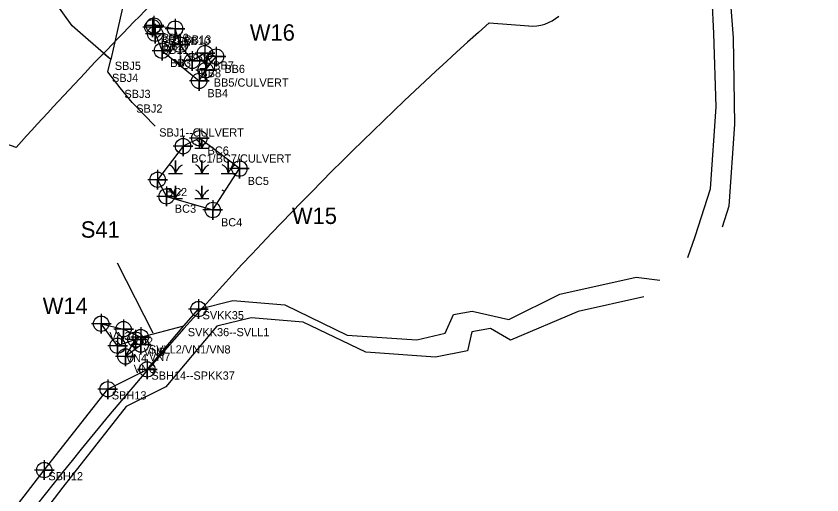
# Model space of a CAD drawing. Extents: x 1253697 to 1278588, y 912189 to 981699.
# Drawn here: x 1261998 to 1262981, y 932030 to 932614 of the extents above; entities that cross this region are included whole.
import ezdxf

# ---------------------------------------------------------------- set-up
doc = ezdxf.new("R2010")
doc.units = 0
for name, color, linetype in [('Default', 7, 'Continuous'), ('Exist Environmental Wetland Boundary', 7, 'Continuous'), ('Exist Environmental Wetland Boundary Cogo Comment', 7, 'Continuous'), ('Exist Environmental Wetland Boundary Cogo Number', 7, 'Continuous'), ('Exist Environmental Wetland Boundary Cogo Point CELL', 7, 'Continuous'), ('Exist Hydro Jurisdictional Stream or Body of Water Mitigable', 7, 'Continuous'), ('Exist Hydro Jurisdictional Stream or Body of Water Mitigable Cogo Comment', 7, 'Continuous'), ('Exist Hydro Jurisdictional Stream or Body of Water Mitigable Cogo Number', 7, 'Continuous'), ('Exist Hydro Jurisdictional Stream or Body of Water Mitigable Cogo Point CELL', 7, 'Continuous'), ('Exist Hydro Swamp or Marsh', 7, 'Continuous')]:
    doc.layers.add(name, color=color, linetype=linetype)

msp = doc.modelspace()

# ---------------------------------------------------------------- linework, layer by layer
at = {"layer": 'Default'}
for p, q in [((1262142.19, 932688.67), (1262112.97, 932560.89)), ((1262574.83, 932605.93), (1262623.12, 932602.04)), ((1262574.83, 932605.93), (1262623.12, 932602.04)), ((1262574.83, 932605.93), (1262623.12, 932602.04)), ((1262574.83, 932605.93), (1262623.12, 932602.04)), ((1261997.55, 932453.75), (1261910.34, 932484.48)), ((1261997.55, 932453.75), (1261910.34, 932484.48)), ((1261997.55, 932453.75), (1261910.34, 932484.48)), ((1261997.55, 932453.75), (1261910.34, 932484.48)), ((1262120.81, 932312.87), (1262164.3, 932227.24))]:
    msp.add_line(p, q, dxfattribs=at)
for centre, radius, start, end in [((1265603.73, 929210.6), 4850, 134.42298, 138.0339), ((1265603.73, 929210.6), 4850, 134.42298, 138.0339), ((1265603.73, 929210.6), 4850, 134.42298, 138.0339), ((1265603.73, 929210.6), 4850, 134.42298, 138.0339), ((1262627.13, 932651.88), 50, 265.39161, 310.85871), ((1262627.13, 932651.88), 50, 265.39161, 310.85871), ((1262627.13, 932651.88), 50, 265.39161, 310.85871), ((1262627.13, 932651.88), 50, 265.39161, 310.85871), ((1265603.73, 929210.6), 4550, 131.7354, 145.91165), ((1265603.73, 929210.6), 4550, 131.7354, 145.91165), ((1265603.73, 929210.6), 4550, 131.7354, 145.91165), ((1265603.73, 929210.6), 4550, 131.7354, 145.91165)]:
    msp.add_arc(centre, radius, start, end, dxfattribs=at)
at = {"layer": 'Exist Environmental Wetland Boundary'}
for points in [[(1262220.99, 932534.98), (1262228.76, 932547.93), (1262241.62, 932564.6), (1262228.04, 932568.9), (1262212.38, 932559.41), (1262197.72, 932579.14), (1262191.58, 932598.69), (1262165.65, 932602.49), (1262164.04, 932600.49), (1262167.33, 932592.46), (1262175.63, 932571.87)], [(1262270.1, 932427.84), (1262221.19, 932464.94), (1262201.32, 932455.26), (1262170.28, 932414.28), (1262181.23, 932393.99), (1262237.56, 932377.35)], [(1262149.66, 932222.18), (1262151.26, 932213.35), (1262131, 932198.5), (1262143.19, 932219.21), (1262121.41, 932211.58), (1262101.38, 932238.5), (1262128.67, 932231.85)]]:
    msp.add_lwpolyline(points, close=True, dxfattribs=at)
at = {"layer": 'Exist Environmental Wetland Boundary Cogo Point CELL'}
for points in [[(1262164.04, 932612.49), (1262164.04, 932588.49), (1262164.04, 932600.49), (1262176.04, 932600.49), (1262152.04, 932600.49)], [(1262165.65, 932614.49), (1262165.65, 932590.49), (1262165.65, 932602.49), (1262177.65, 932602.49), (1262153.65, 932602.49)], [(1262167.33, 932604.46), (1262167.33, 932580.46), (1262167.33, 932592.46), (1262179.33, 932592.46), (1262155.33, 932592.46)], [(1262191.58, 932610.69), (1262191.58, 932586.69), (1262191.58, 932598.69), (1262203.58, 932598.69), (1262179.58, 932598.69)], [(1262175.63, 932583.87), (1262175.63, 932559.87), (1262175.63, 932571.87), (1262187.63, 932571.87), (1262163.63, 932571.87)], [(1262197.72, 932591.14), (1262197.72, 932567.14), (1262197.72, 932579.14), (1262209.72, 932579.14), (1262185.72, 932579.14)], [(1262228.04, 932580.9), (1262228.04, 932556.9), (1262228.04, 932568.9), (1262240.04, 932568.9), (1262216.04, 932568.9)], [(1262241.62, 932576.6), (1262241.62, 932552.6), (1262241.62, 932564.6), (1262253.62, 932564.6), (1262229.62, 932564.6)], [(1262212.38, 932571.41), (1262212.38, 932547.41), (1262212.38, 932559.41), (1262224.38, 932559.41), (1262200.38, 932559.41)], [(1262228.76, 932559.93), (1262228.76, 932535.93), (1262228.76, 932547.93), (1262240.76, 932547.93), (1262216.76, 932547.93)], [(1262220.99, 932546.98), (1262220.99, 932522.98), (1262220.99, 932534.98), (1262232.99, 932534.98), (1262208.99, 932534.98)], [(1262221.19, 932476.94), (1262221.19, 932452.94), (1262221.19, 932464.94), (1262233.19, 932464.94), (1262209.19, 932464.94)], [(1262201.32, 932467.26), (1262201.32, 932443.26), (1262201.32, 932455.26), (1262213.32, 932455.26), (1262189.32, 932455.26)], [(1262270.1, 932439.85), (1262270.1, 932415.85), (1262270.1, 932427.84), (1262282.1, 932427.84), (1262258.1, 932427.84)], [(1262170.28, 932426.28), (1262170.28, 932402.28), (1262170.28, 932414.28), (1262182.28, 932414.28), (1262158.28, 932414.28)], [(1262181.23, 932405.99), (1262181.23, 932381.99), (1262181.23, 932393.99), (1262193.23, 932393.99), (1262169.23, 932393.99)], [(1262237.56, 932389.36), (1262237.56, 932365.36), (1262237.56, 932377.35), (1262249.56, 932377.35), (1262225.56, 932377.35)], [(1262101.38, 932250.5), (1262101.38, 932226.5), (1262101.38, 932238.5), (1262113.38, 932238.5), (1262089.38, 932238.5)], [(1262128.67, 932243.85), (1262128.67, 932219.85), (1262128.67, 932231.85), (1262140.67, 932231.85), (1262116.67, 932231.85)], [(1262143.19, 932231.21), (1262143.19, 932207.21), (1262143.19, 932219.21), (1262155.19, 932219.21), (1262131.19, 932219.21)], [(1262149.66, 932234.18), (1262149.66, 932210.18), (1262149.66, 932222.18), (1262161.66, 932222.18), (1262137.66, 932222.18)], [(1262121.41, 932223.58), (1262121.41, 932199.58), (1262121.41, 932211.58), (1262133.41, 932211.58), (1262109.41, 932211.58)], [(1262149.82, 932225.04), (1262149.82, 932201.04), (1262149.82, 932213.04), (1262161.82, 932213.04), (1262137.82, 932213.04)], [(1262131, 932210.5), (1262131, 932186.5), (1262131, 932198.5), (1262143, 932198.5), (1262119, 932198.5)]]:
    msp.add_lwpolyline(points, dxfattribs=at)
for centre in [(1262164.04, 932600.49), (1262165.65, 932602.49), (1262191.58, 932598.69), (1262167.33, 932592.46), (1262197.72, 932579.14), (1262175.63, 932571.87), (1262228.04, 932568.9), (1262241.62, 932564.6), (1262212.38, 932559.41), (1262228.76, 932547.93), (1262220.99, 932534.98), (1262221.19, 932464.94), (1262201.32, 932455.26), (1262270.1, 932427.84), (1262170.28, 932414.28), (1262181.23, 932393.99), (1262237.56, 932377.35), (1262101.38, 932238.5), (1262128.67, 932231.85), (1262149.66, 932222.18), (1262121.41, 932211.58), (1262143.19, 932219.21), (1262149.82, 932213.04), (1262131, 932198.5)]:
    msp.add_circle(centre, 9.38, dxfattribs=at)
at = {"layer": 'Exist Hydro Jurisdictional Stream or Body of Water Mitigable'}
msp.add_line((1262149.66, 932222.18), (1262202.06, 932235.76), dxfattribs=at)
for points in [[(1264047.18, 933455.27), (1264020.35, 933448.82), (1263985.14, 933440.19), (1263900.17, 933383.61), (1263884.01, 933376.64), (1263641.42, 933297.6), (1263568.58, 933271.42), (1263474.62, 933266.34), (1263381.22, 933222.2), (1263329.14, 933168.05), (1263239.4, 933098.7), (1263130.68, 933063.49), (1263077.86, 933019.24), (1263051.55, 932981.72), (1263016.85, 932936.76), (1262938.94, 932893.45), (1262886.69, 932818.68), (1262871.45, 932768.45), (1262867.41, 932656.85), (1262872.83, 932587.66), (1262874.39, 932482.24), (1262867.44, 932381.93), (1262859.14, 932356.26)], [(1262817.41, 932319.34), (1262826.16, 932345.11), (1262844.88, 932403.03), (1262851.83, 932503.34), (1262849.14, 932593.01), (1262844.85, 932677.94), (1262848.89, 932789.54), (1262864.12, 932839.77), (1262911.38, 932922.04), (1262994.29, 932957.85)], [(1262112.97, 932560.89), (1262085.41, 932585.13), (1262066, 932602.1), (1262045.34, 932631.15), (1262031.52, 932659.92), (1262012.15, 932696.02), (1261973.81, 932725.93), (1261952.19, 932771.7), (1261908.48, 932810.84), (1261898.75, 932832.97), (1261865.94, 932865.94), (1261854.65, 932902.52), (1261845.75, 932912.45)], [(1262167.21, 932479.53), (1262139.17, 932508.7), (1262124.7, 932526.59), (1262109.58, 932546.16), (1262112.97, 932560.89), (1262104.23, 932568.58)], [(1261748.66, 931615.32), (1261780.51, 931623.81), (1261830.54, 931669.22), (1261873.24, 931738.6), (1261916.33, 931832.99), (1261933.17, 931914.85), (1261959.06, 931957.79), (1261980.32, 931992.41), (1262031.85, 932059.88), (1262109.36, 932158.57), (1262157.65, 932182.69), (1262202.06, 932235.76), (1262220.1, 932256.42), (1262262.04, 932266.77), (1262325.53, 932261.59), (1262401.68, 932224.74), (1262486.65, 932218.72), (1262521.32, 932227), (1262531.22, 932249.72), (1262554.14, 932253.96), (1262598.87, 932243.61), (1262661.08, 932274.43), (1262754.44, 932295.36), (1262783.4, 932291.71)], [(1262763.81, 932271.31), (1262683.64, 932253.34), (1262601.03, 932218.29), (1262576.7, 932232.87), (1262553.78, 932228.63), (1262548.48, 932205.57), (1262509.21, 932197.62), (1262424.25, 932203.65), (1262348.09, 932240.5), (1262284.6, 932245.68), (1262242.66, 932235.33), (1262180.21, 932161.59), (1262131.92, 932137.48), (1262054.41, 932038.79), (1262002.88, 931971.32), (1261955.73, 931893.76), (1261938.9, 931811.9), (1261895.8, 931717.51), (1261850.68, 931658.2), (1261803.07, 931602.72), (1261771.22, 931594.23), (1261719.4, 931585.13)]]:
    msp.add_lwpolyline(points, dxfattribs=at)
at = {"layer": 'Exist Hydro Jurisdictional Stream or Body of Water Mitigable Cogo Point CELL'}
for points in [[(1262220.1, 932268.42), (1262220.1, 932244.42), (1262220.1, 932256.42), (1262232.1, 932256.42), (1262208.1, 932256.42)], [(1262157.65, 932194.69), (1262157.65, 932170.69), (1262157.65, 932182.69), (1262169.65, 932182.69), (1262145.65, 932182.69)], [(1262109.36, 932170.57), (1262109.36, 932146.57), (1262109.36, 932158.57), (1262121.36, 932158.57), (1262097.36, 932158.57)], [(1262031.85, 932071.88), (1262031.85, 932047.88), (1262031.85, 932059.88), (1262043.85, 932059.88), (1262019.85, 932059.88)]]:
    msp.add_lwpolyline(points, dxfattribs=at)
for centre in [(1262220.1, 932256.42), (1262157.65, 932182.69), (1262109.36, 932158.57), (1262031.85, 932059.88)]:
    msp.add_circle(centre, 9.38, dxfattribs=at)
at = {"layer": 'Exist Hydro Swamp or Marsh'}
for p, q in [((1262172.03, 932580.8), (1262174.48, 932580.8)), ((1262189.48, 932580.8), (1262197.19, 932580.8)), ((1262202.5, 932550.02), (1262206.69, 932550.02)), ((1262199.45, 932452.8), (1262200.67, 932452.8)), ((1262102.24, 932237.34), (1262103.07, 932237.34))]:
    msp.add_line(p, q, dxfattribs=at)
for points in [[(1262165.88, 932595.98), (1262165.88, 932596.58), (1262165.88, 932595.98)], [(1262198.09, 932553.61), (1262198.09, 932565.8), (1262198.09, 932553.61)], [(1262221.69, 932550.02), (1262230.29, 932550.02), (1262230.29, 932565.8), (1262230.29, 932550.02), (1262230.37, 932550.02)], [(1262215.67, 932452.8), (1262224.27, 932452.8), (1262224.27, 932462.6)], [(1262224.27, 932462.6), (1262224.27, 932452.8), (1262232.88, 932452.8)], [(1262183.47, 932422.02), (1262192.07, 932422.02), (1262192.07, 932437.8), (1262192.07, 932422.02), (1262200.67, 932422.02)], [(1262215.67, 932422.02), (1262224.27, 932422.02), (1262224.27, 932437.8), (1262224.27, 932422.02), (1262232.88, 932422.02)], [(1262247.88, 932422.02), (1262256.48, 932422.02), (1262256.48, 932437.8), (1262256.48, 932422.02), (1262265.08, 932422.02)], [(1262190.55, 932391.24), (1262192.07, 932391.24), (1262192.07, 932407.02), (1262192.07, 932391.24), (1262200.67, 932391.24)], [(1262215.67, 932391.24), (1262224.27, 932391.24), (1262224.27, 932407.02), (1262224.27, 932391.24), (1262232.88, 932391.24)], [(1262256.48, 932406.71), (1262256.48, 932407.02), (1262256.48, 932406.71)], [(1262126.67, 932213.42), (1262126.67, 932222.34), (1262126.67, 932213.42)]]:
    msp.add_lwpolyline(points, dxfattribs=at)
for centre, radius, start, end in [((1262184.12, 932574.74), 19.22, 122.12745, 139.71826), ((1262185.82, 932579.91), 12.3, 42.72822, 67.53497), ((1262185.82, 932549.13), 12.3, 26.63184, 67.53497), ((1262216.33, 932543.96), 19.22, 122.12745, 152.95967), ((1262218.02, 932549.13), 12.3, 4.14034, 67.53497), ((1262248.53, 932543.96), 19.22, 122.51572, 161.62219), ((1262212.01, 932451.91), 12.3, 4.14034, 64.66798), ((1262242.52, 932446.74), 19.22, 138.01549, 161.62219), ((1262179.81, 932421.13), 12.3, 4.14034, 67.53497), ((1262210.31, 932415.96), 19.22, 122.12745, 161.62219), ((1262212.01, 932421.13), 12.3, 4.14034, 67.53497), ((1262242.52, 932415.96), 19.22, 122.12745, 161.62219), ((1262244.21, 932421.13), 12.3, 4.14034, 67.53497), ((1262274.72, 932415.96), 19.22, 122.48548, 161.62219), ((1262179.81, 932390.35), 12.3, 4.14034, 67.53497), ((1262210.31, 932385.18), 19.22, 122.12745, 161.62219), ((1262212.01, 932390.35), 12.3, 4.14034, 67.53497), ((1262242.52, 932385.18), 19.22, 122.12745, 161.62219), ((1262244.21, 932390.35), 12.3, 50.42965, 67.53497), ((1262114.41, 932205.67), 12.3, 34.69671, 67.53497), ((1262144.91, 932200.49), 19.22, 122.12745, 127.78757)]:
    msp.add_arc(centre, radius, start, end, dxfattribs=at)

# ---------------------------------------------------------------- texts
at = {"layer": 'Exist Environmental Wetland Boundary Cogo Comment'}
for s, p in [('BB1/BB13', (1262174.04, 932580.49)), ('BB12', (1262175.65, 932582.49)), ('BB10', (1262201.58, 932578.69)), ('BB11', (1262175.38, 932567.91)), ('BB2', (1262177.33, 932572.46)), ('BB9', (1262207.72, 932559.14)), ('BB3', (1262185.63, 932551.87)), ('BB7', (1262238.04, 932548.9)), ('BB6', (1262251.62, 932544.6)), ('BB8', (1262222.38, 932539.41)), ('BB5/CULVERT', (1262238.76, 932527.93)), ('BB4', (1262230.99, 932514.98)), ('BC6', (1262231.19, 932444.94)), ('BC1/BC7/CULVERT', (1262211.32, 932435.26)), ('BC5', (1262280.1, 932407.84)), ('BC2', (1262180.28, 932394.28)), ('BC3', (1262191.23, 932373.99)), ('BC4', (1262247.56, 932357.35)), ('VN3', (1262111.38, 932218.5)), ('VN2', (1262138.67, 932211.85)), ('VN5', (1262153.19, 932199.21)), ('SVLL2/VN1/VN8', (1262159.66, 932202.18)), ('VN4', (1262131.41, 932191.58)), ('VN7', (1262159.82, 932193.04)), ('VN6', (1262141, 932178.5))]:
    msp.add_text(s, height=10, dxfattribs=at).set_placement(p)
at = {"layer": 'Exist Environmental Wetland Boundary Cogo Number'}
for s, p in [('W16', (1262282.78, 932584.08)), ('W15', (1262334.14, 932360.28)), ('W14', (1262030.03, 932250.3))]:
    msp.add_text(s, height=20, dxfattribs=at).set_placement(p)
at = {"layer": 'Exist Hydro Jurisdictional Stream or Body of Water Mitigable Cogo Comment'}
for s, p in [('SBJ5', (1262117.97, 932548.39)), ('SBJ4', (1262114.58, 932533.66)), ('SBJ3', (1262129.7, 932514.09)), ('SBJ2', (1262144.17, 932496.2)), ('SBJ1--CULVERT', (1262172.21, 932467.03)), ('SVKK35', (1262225.1, 932243.92)), ('SVKK36--SVLL1', (1262207.06, 932223.26)), ('SBH14--SPKK37', (1262162.65, 932170.19)), ('SBH13', (1262114.36, 932146.07)), ('SBH12', (1262036.85, 932047.38))]:
    msp.add_text(s, height=10, dxfattribs=at).set_placement(p)
at = {"layer": 'Exist Hydro Jurisdictional Stream or Body of Water Mitigable Cogo Number'}
msp.add_text('S41', height=20, dxfattribs=at).set_placement((1262076.44, 932343.55))

doc.saveas('drawing.dxf')
